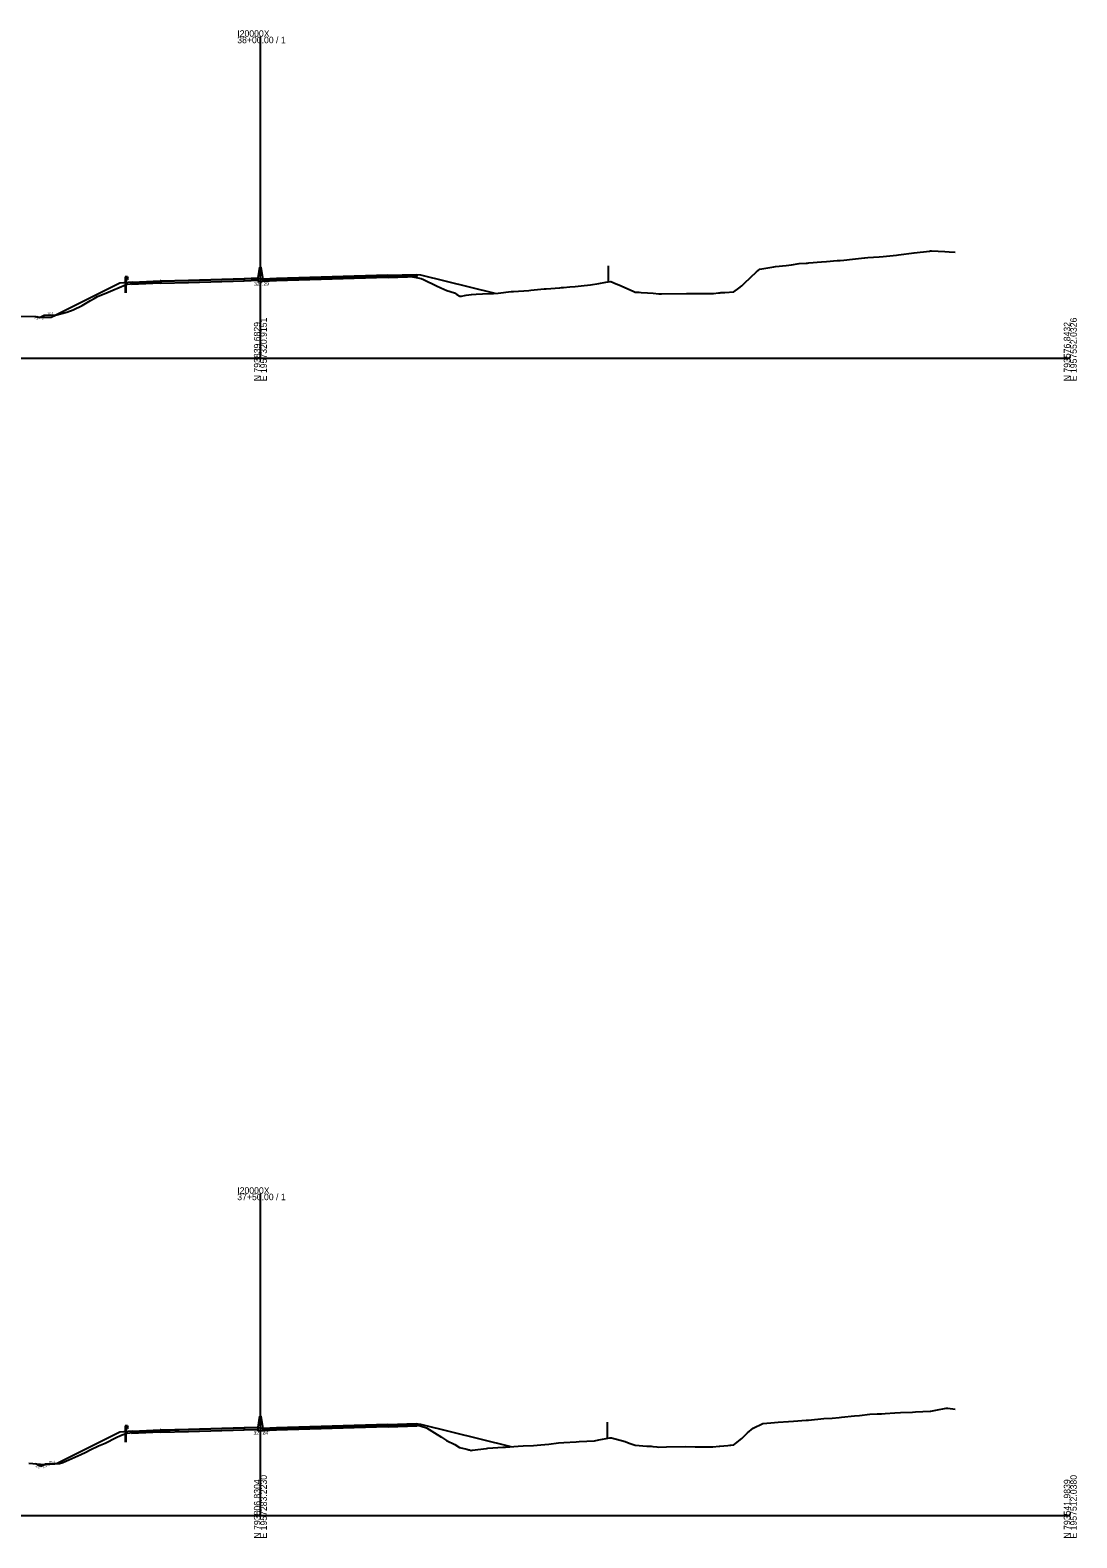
# Model space of a CAD drawing. Extents: x -4026 to 9638, y -10 to 19609.
# Drawn here: x -2750 to -2297, y 7490 to 8142 of the extents above; entities that cross this region are included whole.
import ezdxf

# ---------------------------------------------------------------- set-up
doc = ezdxf.new("R2010")
doc.units = 0
for name, color, linetype in [('RD_EX_Fence_Other', 7, 'Continuous'), ('RD_GPK_XS_Cell', 7, 'Continuous'), ('RD_XS_Base', 7, 'Continuous'), ('RD_XS_ExGround', 7, 'Continuous'), ('RD_XS_GR', 7, 'Continuous'), ('RD_XS_Greenside', 7, 'Continuous'), ('RD_XS_MedBWall', 7, 'Continuous'), ('RD_XS_Pave', 7, 'Continuous'), ('RD_XS_PaveOvlay', 7, 'Continuous'), ('RD_XS_TX_Elev_EX', 7, 'Continuous'), ('RD_XS_TX_Slope', 7, 'Continuous')]:
    doc.layers.add(name, color=color, linetype=linetype)

msp = doc.modelspace()

# ---------------------------------------------------------------- linework, layer by layer
at = {"layer": 'RD_EX_Fence_Other'}
for p, q in [((-2499.65, 8039.94), (-2499.65, 8032.94)), ((-2500.11, 7540.35), (-2500.11, 7533.35))]:
    msp.add_line(p, q, dxfattribs=at)
at = {"layer": 'RD_GPK_XS_Cell'}
for p, q in [((-2650, 8000), (-2650, 8138.85)), ((-3000, 8000), (-2650, 8000)), ((-2650, 8000), (-2300, 8000)), ((-2650, 7500), (-2650, 7638.99)), ((-3000, 7500), (-2650, 7500)), ((-2650, 7500), (-2300, 7500))]:
    msp.add_line(p, q, dxfattribs=at)
at = {"layer": 'RD_XS_Base'}
for points in [[(-2705.75, 8032.53), (-2705.25, 8032.55), (-2693.25, 8033.02)], [(-2705.75, 8031.86), (-2705.75, 8032.53)], [(-2693.25, 8032.35), (-2705.75, 8031.86)], [(-2693.25, 8033.02), (-2693, 8033.03)], [(-2693.25, 8032.35), (-2693.25, 8033.02)], [(-2693, 8032.36), (-2693.25, 8032.35)], [(-2657, 8034.11), (-2681, 8033.4), (-2693, 8033.03)], [(-2693, 8032.36), (-2681, 8032.73), (-2657, 8033.44)], [(-2693, 8033.03), (-2693, 8032.36)], [(-2651, 8034.3), (-2657, 8034.11)], [(-2657, 8034.11), (-2657, 8033.44)], [(-2657, 8033.44), (-2651, 8033.63)], [(-2651, 8033.63), (-2651, 8034.3)], [(-2649, 8033.8), (-2643, 8034.04)], [(-2649, 8033.13), (-2649, 8033.8)], [(-2643, 8033.37), (-2649, 8033.13)], [(-2643, 8034.04), (-2619, 8034.77), (-2595, 8035.48)], [(-2595, 8034.81), (-2619, 8034.1), (-2643, 8033.37)], [(-2643, 8033.37), (-2643, 8034.04)], [(-2595, 8035.48), (-2594.75, 8035.49)], [(-2595, 8034.81), (-2595, 8035.48)], [(-2594.75, 8034.82), (-2595, 8034.81)], [(-2582.25, 8035.87), (-2582.75, 8035.85), (-2594.75, 8035.49)], [(-2594.75, 8035.49), (-2594.75, 8034.82)], [(-2594.75, 8034.82), (-2582.25, 8035.2)], [(-2582.25, 8035.2), (-2582.25, 8035.87)], [(-2705.75, 7536.07), (-2705.25, 7536.09), (-2693.25, 7536.57)], [(-2693.25, 7536.57), (-2693, 7536.57)], [(-2693.25, 7535.9), (-2693.25, 7536.57)], [(-2657, 7537.66), (-2681, 7536.94), (-2693, 7536.57)], [(-2693, 7535.9), (-2681, 7536.27), (-2657, 7536.99)], [(-2693, 7536.57), (-2693, 7535.9)], [(-2651, 7537.85), (-2657, 7537.66)], [(-2657, 7537.66), (-2657, 7536.99)], [(-2657, 7536.99), (-2651, 7537.18)], [(-2651, 7537.18), (-2651, 7537.85)], [(-2649, 7537.26), (-2643, 7537.5)], [(-2649, 7536.59), (-2649, 7537.26)], [(-2643, 7536.83), (-2649, 7536.59)], [(-2643, 7537.5), (-2619, 7538.23), (-2595, 7538.94)], [(-2595, 7538.27), (-2619, 7537.56), (-2643, 7536.83)], [(-2643, 7536.83), (-2643, 7537.5)], [(-2595, 7538.94), (-2594.75, 7538.95)], [(-2595, 7538.27), (-2595, 7538.94)], [(-2594.75, 7538.28), (-2595, 7538.27)], [(-2582.25, 7539.33), (-2582.75, 7539.32), (-2594.75, 7538.95)], [(-2594.75, 7538.95), (-2594.75, 7538.28)], [(-2594.75, 7538.28), (-2582.25, 7538.66)], [(-2582.25, 7538.66), (-2582.25, 7539.33)], [(-2705.75, 7535.4), (-2705.75, 7536.07)], [(-2693.25, 7535.9), (-2705.75, 7535.4)], [(-2693, 7535.9), (-2693.25, 7535.9)]]:
    msp.add_lwpolyline(points, dxfattribs=at)
at = {"layer": 'RD_XS_ExGround'}
for points in [[(-2753.68, 8018.09), (-2747.03, 8017.98), (-2746.11, 8017.73), (-2740.37, 8017.73), (-2738.54, 8018.57), (-2733.71, 8019.88), (-2730.97, 8020.8), (-2727.06, 8022.68), (-2723.39, 8024.84), (-2721.8, 8025.76), (-2720.4, 8026.56), (-2715.82, 8028.51), (-2713.74, 8029.41), (-2708.25, 8031.67), (-2707.63, 8031.89), (-2706.19, 8032.09), (-2705.6, 8032.17), (-2704.58, 8032.3), (-2699.46, 8032.95), (-2690.26, 8033.32), (-2679.39, 8033.67), (-2678.89, 8033.69), (-2678.31, 8033.71), (-2667.14, 8034.03), (-2663.41, 8034.14), (-2655.66, 8034.36), (-2652.49, 8034.33), (-2650.35, 8034.31), (-2650, 8034.29), (-2648.82, 8034.19), (-2646.34, 8033.99), (-2642.14, 8034.26), (-2641.08, 8034.33), (-2638.69, 8034.4), (-2629, 8034.68), (-2620.87, 8034.89), (-2617.94, 8034.97), (-2608.1, 8035.21), (-2606.71, 8035.24), (-2602.53, 8035.37), (-2602.22, 8035.38), (-2594.13, 8035.54), (-2588.29, 8035.66), (-2587.1, 8035.68), (-2580.58, 8034.45), (-2579.53, 8033.98), (-2573.92, 8031.24), (-2571.96, 8030.33), (-2569.46, 8029.19), (-2566.18, 8028.14), (-2565.07, 8027.55), (-2563.8, 8026.8), (-2563.05, 8026.82), (-2561.73, 8027.07), (-2561.03, 8027.2), (-2558.83, 8027.52), (-2556.81, 8027.69), (-2553.95, 8027.82), (-2549.24, 8027.97), (-2547.29, 8028.1), (-2541.67, 8028.71), (-2540.63, 8028.79), (-2533.97, 8029.23), (-2533.07, 8029.32), (-2527.31, 8029.9), (-2526.53, 8029.95), (-2520.66, 8030.37), (-2519.86, 8030.47), (-2518.95, 8030.56), (-2516.32, 8030.84), (-2514, 8030.99), (-2511.38, 8031.22), (-2507.34, 8031.7), (-2503.81, 8032.2), (-2500.68, 8032.77), (-2498.6, 8033.12), (-2496.24, 8032.16), (-2495.06, 8031.71), (-2494.02, 8031.16), (-2488.67, 8028.79), (-2487.97, 8028.52), (-2486.68, 8028.44), (-2486.25, 8028.43), (-2485.4, 8028.35), (-2482.77, 8028.18), (-2480.2, 8028.02), (-2477.78, 8027.75), (-2476.69, 8027.77), (-2465.92, 8027.95), (-2459.38, 8027.96), (-2454.22, 8027.97), (-2451.99, 8028.21), (-2451.43, 8028.27), (-2450.95, 8028.29), (-2449.31, 8028.38), (-2445.46, 8028.58), (-2443.23, 8030.29), (-2441.92, 8031.21), (-2440.76, 8032.32), (-2435.66, 8037.24), (-2434.1, 8038.37), (-2428.09, 8039.45), (-2427.44, 8039.51), (-2422.74, 8040.03), (-2420.52, 8040.29), (-2417.12, 8040.84), (-2414.13, 8041.06), (-2413.58, 8041.08), (-2412.95, 8041.16), (-2407.47, 8041.65), (-2405.37, 8041.8), (-2400.81, 8042.14), (-2399.4, 8042.23), (-2397.8, 8042.31), (-2394.15, 8042.7), (-2390.23, 8043.18), (-2388.78, 8043.38), (-2387.5, 8043.49), (-2382.66, 8043.81), (-2380.84, 8043.92), (-2375.09, 8044.48), (-2374.18, 8044.58), (-2367.52, 8045.46), (-2360.86, 8046.26), (-2360.43, 8046.28), (-2359.94, 8046.28), (-2354.21, 8046.07), (-2352.37, 8045.95), (-2349.8, 8045.76)], [(-2750.07, 7522.54), (-2746.62, 7522.28), (-2743.46, 7522.02), (-2742.96, 7522.04), (-2736.85, 7522.49), (-2735.31, 7522.83), (-2730.24, 7525.1), (-2727.66, 7526.33), (-2725.5, 7527.34), (-2723.63, 7528.33), (-2720.02, 7529.99), (-2717.03, 7531.25), (-2712.37, 7533.64), (-2710.42, 7534.55), (-2707.78, 7535.57), (-2701.48, 7536.29), (-2699.78, 7536.49), (-2695.86, 7536.65), (-2690.39, 7536.88), (-2684.68, 7537.06), (-2679.27, 7537.24), (-2674.9, 7537.37), (-2667.54, 7537.59), (-2659.49, 7537.82), (-2656.13, 7537.92), (-2654.39, 7537.91), (-2650.45, 7537.88), (-2650, 7537.84), (-2647.53, 7537.64), (-2646.58, 7537.56), (-2645.21, 7537.64), (-2641.22, 7537.9), (-2639.72, 7537.94), (-2633.33, 7538.14), (-2630.94, 7538.19), (-2630.2, 7538.21), (-2629.43, 7538.22), (-2621.9, 7538.43), (-2618.18, 7538.53), (-2614.04, 7538.63), (-2607.09, 7538.81), (-2603.61, 7538.92), (-2602.01, 7538.96), (-2598.91, 7539.01), (-2593.21, 7539.1), (-2592.08, 7539.13), (-2587.25, 7539.3), (-2584.88, 7539.31), (-2582.35, 7539.13), (-2578.27, 7537.85), (-2574.7, 7535.68), (-2571.66, 7533.79), (-2569.52, 7532.35), (-2565.99, 7530.64), (-2563.9, 7529.38), (-2560.82, 7528.55), (-2559.93, 7528.34), (-2559.59, 7528.28), (-2558.89, 7528.11), (-2558.44, 7528.19), (-2552.34, 7528.94), (-2551.76, 7529.01), (-2545.23, 7529.45), (-2544.11, 7529.53), (-2538.62, 7529.96), (-2536.46, 7530.02), (-2532.01, 7530.27), (-2528.81, 7530.55), (-2525.41, 7530.81), (-2521.16, 7531.3), (-2518.8, 7531.47), (-2513.52, 7531.84), (-2512.19, 7531.92), (-2505.58, 7532.26), (-2503.78, 7532.62), (-2498.98, 7533.57), (-2498.22, 7533.56), (-2492.37, 7531.89), (-2490.57, 7531.24), (-2487.99, 7530.37), (-2482.97, 7529.98), (-2481.14, 7529.85), (-2480.39, 7529.8), (-2478.64, 7529.61), (-2477.91, 7529.53), (-2474.54, 7529.59), (-2466.35, 7529.73), (-2462.18, 7529.68), (-2454.44, 7529.6), (-2451.79, 7529.91), (-2451.45, 7529.94), (-2448.06, 7530.22), (-2447.13, 7530.3), (-2446.7, 7530.33), (-2445.45, 7530.47), (-2444.68, 7531.11), (-2441.91, 7533.3), (-2439.51, 7535.65), (-2437.04, 7537.64), (-2432.9, 7539.66), (-2429.39, 7540.06), (-2426.29, 7540.22), (-2421.74, 7540.59), (-2419.68, 7540.77), (-2414.09, 7541.11), (-2413.08, 7541.17), (-2406.44, 7541.89), (-2402.91, 7542.05), (-2399.86, 7542.34), (-2398.8, 7542.46), (-2393.25, 7543.02), (-2391.15, 7543.23), (-2386.65, 7543.69), (-2383.5, 7543.87), (-2381.64, 7543.93), (-2380.04, 7543.97), (-2375.85, 7544.26), (-2373.43, 7544.53), (-2368.2, 7544.67), (-2366.82, 7544.71), (-2360.55, 7545.03), (-2360.22, 7545.05), (-2358.07, 7545.47), (-2353.61, 7546.27), (-2352.91, 7546.33), (-2349.74, 7545.93)]]:
    msp.add_lwpolyline(points, dxfattribs=at)
at = {"layer": 'RD_XS_GR'}
for points in [[(-2707.98, 8035.13), (-2708.48, 8035.13)], [(-2708.48, 8035.13), (-2708.48, 8032.63)], [(-2707.98, 8032.67), (-2708.48, 8032.63)], [(-2708.48, 8032.63), (-2707.98, 8032.67)], [(-2708.48, 8032.63), (-2708.48, 8028.17)], [(-2707.98, 8032.67), (-2707.98, 8035.13)], [(-2707.49, 8035.13), (-2707.98, 8035.13)], [(-2707.98, 8035.13), (-2707.98, 8033.95)], [(-2707.98, 8033.95), (-2707.49, 8033.95)], [(-2707.98, 8028.17), (-2707.98, 8032.67)], [(-2707.49, 8035.13), (-2707.25, 8034.83)], [(-2707.49, 8033.95), (-2707.49, 8035.13)], [(-2707.25, 8034.25), (-2707.49, 8033.95)], [(-2707.25, 8034.83), (-2707.48, 8034.53)], [(-2707.48, 8034.53), (-2707.25, 8034.25)], [(-2707.98, 7538.67), (-2708.48, 7538.67)], [(-2708.48, 7538.67), (-2708.48, 7536.17)], [(-2707.98, 7536.21), (-2707.98, 7538.67)], [(-2707.49, 7538.67), (-2707.98, 7538.67)], [(-2707.98, 7538.67), (-2707.98, 7537.49)], [(-2707.98, 7537.49), (-2707.49, 7537.49)], [(-2707.49, 7538.67), (-2707.25, 7538.37)], [(-2707.49, 7537.49), (-2707.49, 7538.67)], [(-2707.25, 7537.79), (-2707.49, 7537.49)], [(-2707.25, 7538.37), (-2707.48, 7538.07)], [(-2707.48, 7538.07), (-2707.25, 7537.79)], [(-2707.98, 7536.21), (-2708.48, 7536.17)], [(-2708.48, 7536.17), (-2707.98, 7536.21)], [(-2708.48, 7536.17), (-2708.48, 7531.71)], [(-2707.98, 7531.71), (-2707.98, 7536.21)]]:
    msp.add_lwpolyline(points, dxfattribs=at)
at = {"layer": 'RD_XS_Greenside'}
for p, q in [((-2738.46, 8018.59), (-2743.46, 8018.34)), ((-2745.46, 8017.34), (-2746.4, 8017.81)), ((-2743.46, 8018.34), (-2745.46, 8017.34)), ((-2744.89, 7521.17), (-2747.14, 7522.29)), ((-2742.89, 7522.17), (-2744.89, 7521.17)), ((-2737.89, 7522.42), (-2742.89, 7522.17))]:
    msp.add_line(p, q, dxfattribs=at)
for points in [[(-2707.25, 8032.72), (-2710.75, 8032.44), (-2738.46, 8018.59)], [(-2705.25, 8032.88), (-2707.25, 8032.72)], [(-2582.75, 8036.19), (-2580.75, 8036.02)], [(-2580.75, 8036.02), (-2548.69, 8028.01)], [(-2582.75, 7539.65), (-2580.75, 7539.48)], [(-2580.75, 7539.48), (-2541.7, 7529.72)], [(-2707.25, 7536.27), (-2710.75, 7535.99), (-2737.89, 7522.42)], [(-2705.25, 7536.43), (-2707.25, 7536.27)]]:
    msp.add_lwpolyline(points, dxfattribs=at)
at = {"layer": 'RD_XS_MedBWall'}
for points in [[(-2651, 8034.63), (-2650.25, 8039.3)], [(-2650.25, 8039.3), (-2649.75, 8039.3), (-2649, 8034.13)], [(-2651, 8033.13), (-2651, 8034.3), (-2651, 8034.63)], [(-2649, 8033.13), (-2651, 8033.13)], [(-2649, 8034.13), (-2649, 8033.8), (-2649, 8033.13)], [(-2651, 7538.17), (-2650.25, 7542.84)], [(-2651, 7536.59), (-2651, 7537.85), (-2651, 7538.17)], [(-2649, 7536.59), (-2651, 7536.59)], [(-2650.25, 7542.84), (-2649.75, 7542.84), (-2649, 7537.59)], [(-2649, 7537.59), (-2649, 7537.26), (-2649, 7536.59)]]:
    msp.add_lwpolyline(points, dxfattribs=at)
at = {"layer": 'RD_XS_Pave'}
for points in [[(-2705.25, 8032.72), (-2693.25, 8033.19)], [(-2693.25, 8033.02), (-2705.25, 8032.55)], [(-2705.25, 8032.55), (-2705.25, 8032.72)], [(-2693.25, 8033.19), (-2693, 8033.2)], [(-2693.25, 8033.02), (-2693.25, 8033.19)], [(-2693, 8033.03), (-2693.25, 8033.02)], [(-2693, 8033.2), (-2681, 8033.56), (-2657, 8034.28)], [(-2657, 8034.11), (-2681, 8033.4), (-2693, 8033.03)], [(-2693, 8033.2), (-2693, 8033.03)], [(-2657, 8034.28), (-2651, 8034.47)], [(-2651, 8034.3), (-2657, 8034.11)], [(-2657, 8034.28), (-2657, 8034.11)], [(-2651, 8034.47), (-2651, 8034.3)], [(-2643, 8034.21), (-2649, 8033.97)], [(-2649, 8033.8), (-2643, 8034.04)], [(-2649, 8033.97), (-2649, 8033.8)], [(-2595, 8035.65), (-2619, 8034.93), (-2643, 8034.21)], [(-2643, 8034.04), (-2619, 8034.77), (-2595, 8035.48)], [(-2643, 8034.21), (-2643, 8034.04)], [(-2595, 8035.65), (-2594.75, 8035.66)], [(-2595, 8035.48), (-2595, 8035.65)], [(-2594.75, 8035.49), (-2595, 8035.48)], [(-2582.75, 8036.02), (-2594.75, 8035.66)], [(-2594.75, 8035.49), (-2582.75, 8035.85)], [(-2594.75, 8035.66), (-2594.75, 8035.49)], [(-2582.75, 8035.85), (-2582.75, 8036.02)], [(-2705.25, 7536.26), (-2693.25, 7536.74)], [(-2693.25, 7536.57), (-2705.25, 7536.09)], [(-2693.25, 7536.74), (-2693, 7536.74)], [(-2693.25, 7536.57), (-2693.25, 7536.74)], [(-2693, 7536.57), (-2693.25, 7536.57)], [(-2693, 7536.74), (-2681, 7537.11), (-2657, 7537.83)], [(-2657, 7537.66), (-2681, 7536.94), (-2693, 7536.57)], [(-2693, 7536.74), (-2693, 7536.57)], [(-2657, 7537.83), (-2651, 7538.02)], [(-2651, 7537.85), (-2657, 7537.66)], [(-2657, 7537.83), (-2657, 7537.66)], [(-2651, 7538.02), (-2651, 7537.85)], [(-2643, 7537.67), (-2649, 7537.43)], [(-2649, 7537.26), (-2643, 7537.5)], [(-2649, 7537.43), (-2649, 7537.26)], [(-2595, 7539.11), (-2619, 7538.39), (-2643, 7537.67)], [(-2643, 7537.5), (-2619, 7538.23), (-2595, 7538.94)], [(-2643, 7537.67), (-2643, 7537.5)], [(-2595, 7539.11), (-2594.75, 7539.12)], [(-2595, 7538.94), (-2595, 7539.11)], [(-2594.75, 7538.95), (-2595, 7538.94)], [(-2582.75, 7539.48), (-2594.75, 7539.12)], [(-2594.75, 7538.95), (-2582.75, 7539.32)], [(-2594.75, 7539.12), (-2594.75, 7538.95)], [(-2582.75, 7539.32), (-2582.75, 7539.48)], [(-2705.25, 7536.09), (-2705.25, 7536.26)]]:
    msp.add_lwpolyline(points, dxfattribs=at)
at = {"layer": 'RD_XS_PaveOvlay'}
for points in [[(-2705.25, 8032.88), (-2693.25, 8033.36)], [(-2693.25, 8033.19), (-2705.25, 8032.72)], [(-2705.25, 8032.72), (-2705.25, 8032.88)], [(-2693, 8033.37), (-2693.25, 8033.36)], [(-2693.25, 8033.36), (-2693.25, 8033.19)], [(-2693.25, 8033.19), (-2693, 8033.2)], [(-2693, 8033.37), (-2681, 8033.73), (-2657, 8034.45)], [(-2657, 8034.28), (-2681, 8033.56), (-2693, 8033.2)], [(-2693, 8033.2), (-2693, 8033.37)], [(-2657, 8034.45), (-2651, 8034.63)], [(-2651, 8034.47), (-2657, 8034.28)], [(-2657, 8034.45), (-2657, 8034.28)], [(-2651, 8034.63), (-2651, 8034.47)], [(-2643, 8034.38), (-2649, 8034.13)], [(-2649, 8033.97), (-2643, 8034.21)], [(-2649, 8034.13), (-2649, 8033.97)], [(-2595, 8035.82), (-2619, 8035.1), (-2643, 8034.38)], [(-2643, 8034.21), (-2619, 8034.93), (-2595, 8035.65)], [(-2643, 8034.38), (-2643, 8034.21)], [(-2595, 8035.82), (-2594.75, 8035.83)], [(-2595, 8035.65), (-2595, 8035.82)], [(-2594.75, 8035.66), (-2595, 8035.65)], [(-2594.75, 8035.83), (-2582.75, 8036.19)], [(-2582.75, 8036.02), (-2594.75, 8035.66)], [(-2594.75, 8035.83), (-2594.75, 8035.66)], [(-2582.75, 8036.19), (-2582.75, 8036.02)], [(-2705.25, 7536.43), (-2693.25, 7536.91)], [(-2693.25, 7536.74), (-2705.25, 7536.26)], [(-2693.25, 7536.91), (-2693.25, 7536.74)], [(-2693, 7536.91), (-2693.25, 7536.91)], [(-2693.25, 7536.74), (-2693, 7536.74)], [(-2693, 7536.91), (-2681, 7537.27), (-2657, 7537.99)], [(-2657, 7537.83), (-2681, 7537.11), (-2693, 7536.74)], [(-2693, 7536.74), (-2693, 7536.91)], [(-2657, 7537.99), (-2651, 7538.17)], [(-2651, 7538.02), (-2657, 7537.83)], [(-2657, 7537.99), (-2657, 7537.83)], [(-2651, 7538.17), (-2651, 7538.02)], [(-2643, 7537.84), (-2649, 7537.59)], [(-2649, 7537.43), (-2643, 7537.67)], [(-2649, 7537.59), (-2649, 7537.43)], [(-2595, 7539.28), (-2619, 7538.56), (-2643, 7537.84)], [(-2643, 7537.67), (-2619, 7538.39), (-2595, 7539.11)], [(-2643, 7537.84), (-2643, 7537.67)], [(-2595, 7539.28), (-2594.75, 7539.29)], [(-2595, 7539.11), (-2595, 7539.28)], [(-2594.75, 7539.12), (-2595, 7539.11)], [(-2594.75, 7539.29), (-2582.75, 7539.65)], [(-2582.75, 7539.48), (-2594.75, 7539.12)], [(-2594.75, 7539.29), (-2594.75, 7539.12)], [(-2582.75, 7539.65), (-2582.75, 7539.48)], [(-2705.25, 7536.26), (-2705.25, 7536.43)]]:
    msp.add_lwpolyline(points, dxfattribs=at)

# ---------------------------------------------------------------- texts
at = {"layer": 'RD_GPK_XS_Cell'}
for s, p in [('38+00.00 / 1', (-2660, 8136.05)), ('I20000X', (-2660, 8138.85)), ('I20000X', (-2660, 7638.99)), ('37+50.00 / 1', (-2660, 7636.19))]:
    msp.add_text(s, height=2.8, dxfattribs=at).set_placement(p)
for s, p in [('N 793839.6829', (-2650, 7990)), ('E 1957320.9151', (-2647.2, 7990)), ('N 793576.8432', (-2300, 7990)), ('E 1957552.0326', (-2297.2, 7990)), ('E 1957283.2230', (-2647.2, 7490)), ('E 1957512.0380', (-2297.2, 7490)), ('N 793806.8304', (-2650, 7490)), ('N 793541.9839', (-2300, 7490))]:
    msp.add_text(s, height=2.8, rotation=90, dxfattribs=at).set_placement(p)
at = {"layer": 'RD_XS_TX_Elev_EX'}
for s, p in [('327.29', (-2652.69, 8031.29)), ('327.84', (-2652.95, 7534.84))]:
    msp.add_text(s, height=1.5, dxfattribs=at).set_placement(p)
at = {"layer": 'RD_XS_TX_Slope'}
for s, rotation, p in [('20:1', 2.86241, (-2742.02, 8018.66)), ('2:1', 333.43495, (-2747.81, 8017.23)), ('2:1', 26.56505, (-2744.39, 8016.51)), ('20:1', 2.86241, (-2741.45, 7522.49)), ('2:1', 333.43495, (-2747.24, 7521.06)), ('2:1', 26.56505, (-2743.82, 7520.34))]:
    msp.add_text(s, height=1, rotation=rotation, dxfattribs=at).set_placement(p)

doc.saveas('drawing.dxf')
